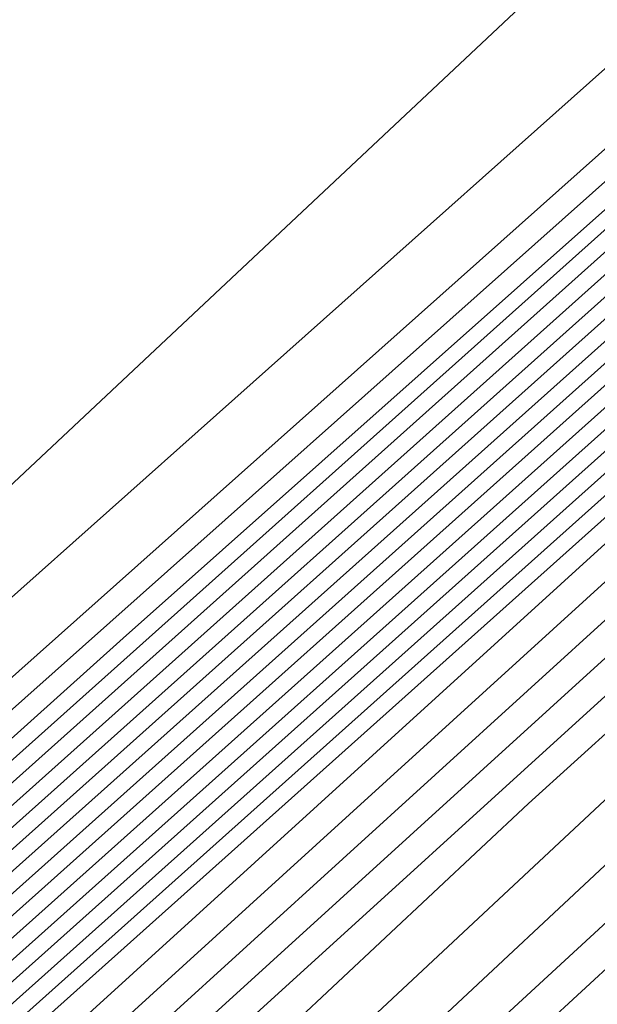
# Model space of a CAD drawing. Extents: x 3249832 to 3255657, y 13789405 to 13793316.
# Tile 739 of 1056: x 3253205.637 to 3253206.154, y 13791256.11 to 13791256.991. Entities that reach past the tile are written whole.
import ezdxf

# ---------------------------------------------------------------- set-up
doc = ezdxf.new("R2010")
doc.units = 0
doc.header["$LTSCALE"] = 100
doc.header["$MEASUREMENT"] = 0
for name, color, linetype in [('GRATIO_03231_CON', 1, 'CONTINUOUS'), ('GRATIO_0323_ICON', 1, 'CONTINUOUS'), ('TARGETS_EAST', 7, 'CONTINUOUS')]:
    doc.layers.add(name, color=color, linetype=linetype)

# ---------------------------------------------------------------- blocks, each defined once
blk = doc.blocks.new('Gratio_032316_contours')
at = {"layer": 'GRATIO_03231_CON', "color": 1, "linetype": 'Continuous', "flags": 128}
for points in [[(3253305.54688, 13791344.02398), (3253290.11807, 13791330.73871), (3253272.33566, 13791315.41836), (3253257.35169, 13791302.48132), (3253257.35169, 13791302.48132), (3253249.01641, 13791295.23342), (3253245.97269, 13791292.5302), (3253245.56158, 13791292.11461), (3253245.4762, 13791292.02112), (3253244.81796, 13791291.45007), (3253243.04036, 13791289.89332), (3253239.87374, 13791287.09206), (3253236.15591, 13791283.78489), (3253233.00154, 13791280.95975), (3253231.24335, 13791279.35625), (3253230.58622, 13791278.7206), (3253230.45309, 13791278.55066), (3253230.05512, 13791278.15482), (3253227.75635, 13791276.08367), (3253221.70905, 13791270.69833), (3253210.99956, 13791261.18264), (3253198.45046, 13791250.01127), (3253187.8184, 13791240.48165), (3253181.88122, 13791235.03903)], [(3253286.91199, 13791327.90351), (3253270.3004, 13791313.58787), (3253256.45986, 13791301.63406), (3253256.45986, 13791301.63406), (3253248.78099, 13791294.94948), (3253245.9825, 13791292.45012), (3253245.61514, 13791292.05411), (3253245.63859, 13791292.02569), (3253245.64831, 13791292.01345), (3253245.6487, 13791292.01213), (3253245.59788, 13791291.97591), (3253245.26894, 13791291.69698), (3253244.38866, 13791290.927), (3253242.82134, 13791289.54052), (3253240.98121, 13791287.90363), (3253239.41995, 13791286.50533), (3253238.54974, 13791285.71168), (3253238.22449, 13791285.39707), (3253238.1586, 13791285.31295), (3253237.76157, 13791284.93959), (3253235.2234, 13791282.67234), (3253228.42923, 13791276.63538), (3253216.32748, 13791265.89058), (3253202.11972, 13791253.25073)], [(3253297.92518, 13791337.32748), (3253283.7059, 13791325.0683), (3253268.26515, 13791311.75736), (3253255.56807, 13791300.78674), (3253255.56807, 13791300.78674), (3253248.54528, 13791294.66582), (3253245.98939, 13791292.3731), (3253245.65849, 13791292.00438), (3253245.28913, 13791291.62069), (3253242.53166, 13791289.14418), (3253235.01486, 13791282.46227), (3253221.55643, 13791270.51307), (3253205.72974, 13791256.43762), (3253192.29706, 13791244.42765), (3253184.78223, 13791237.59171), (3253181.7553, 13791234.70553)], [(3253294.11432, 13791333.97923), (3253280.49981, 13791322.2331), (3253266.22991, 13791309.92685), (3253254.67628, 13791299.93942), (3253254.67628, 13791299.93942), (3253248.30944, 13791294.38233), (3253245.99522, 13791292.29747), (3253245.6983, 13791291.95932), (3253245.72328, 13791291.92907), (3253245.73457, 13791291.91491), (3253245.73653, 13791291.91171), (3253245.34417, 13791291.56965), (3253242.61508, 13791289.1599), (3253235.21755, 13791282.60893), (3253221.98799, 13791270.87558), (3253206.43541, 13791257.0484), (3253193.23698, 13791245.24834), (3253185.84773, 13791238.52662), (3253182.83404, 13791235.65556)], [(3253297.47575, 13791336.80773), (3253286.49262, 13791327.28273), (3253274.08716, 13791316.56326), (3253262.15552, 13791306.27036), (3253252.87956, 13791298.26005), (3253252.87955, 13791298.26005), (3253247.80855, 13791293.84927), (3253245.96162, 13791292.19878), (3253245.72534, 13791291.93024), (3253245.75435, 13791291.89596), (3253245.77563, 13791291.87071), (3253245.78423, 13791291.85986), (3253245.40225, 13791291.53345), (3253242.75996, 13791289.22016), (3253235.61469, 13791282.91332), (3253222.84905, 13791271.60346), (3253207.8468, 13791258.27), (3253195.117, 13791246.88955), (3253187.97877, 13791240.3964), (3253184.99154, 13791237.5556), (3253183.5248, 13791236.08985), (3253181.94747, 13791234.58882)], [(3253294.02642, 13791333.78378), (3253282.68176, 13791323.93448), (3253270.88098, 13791313.72817), (3253260.1195, 13791304.44076), (3253251.98515, 13791297.41577), (3253251.98515, 13791297.41577), (3253247.56681, 13791293.57263), (3253245.95778, 13791292.13434), (3253245.75244, 13791291.89978), (3253245.77853, 13791291.86902), (3253245.79724, 13791291.84682), (3253245.80308, 13791291.83911), (3253245.42475, 13791291.5224), (3253242.82757, 13791289.25555), (3253235.81103, 13791283.06795), (3253223.27892, 13791271.96813), (3253208.55242, 13791258.88089), (3253196.05701, 13791247.71015), (3253189.04429, 13791241.33129), (3253186.07028, 13791238.50562), (3253184.51712, 13791236.96591), (3253182.77185, 13791235.31713)], [(3253301.29459, 13791340.08431), (3253290.57708, 13791330.75983), (3253278.87091, 13791320.58623), (3253267.67519, 13791310.89262), (3253258.08665, 13791302.60747), (3253251.10143, 13791296.55908), (3253251.10143, 13791296.55908), (3253247.34819, 13791293.26908), (3253245.98572, 13791292.03255), (3253245.8053, 13791291.83791), (3253245.44036, 13791291.51929), (3253242.89277, 13791289.29362), (3253236.00649, 13791283.22354), (3253223.70853, 13791272.33307), (3253209.258, 13791259.49181), (3253196.99701, 13791248.53075)], [(3253298.80028, 13791337.8979), (3253287.12774, 13791327.73589), (3253275.06006, 13791317.23798), (3253264.46894, 13791308.05761), (3253256.05008, 13791300.77851), (3253250.20517, 13791295.71695), (3253250.20517, 13791295.71695), (3253247.10226, 13791292.9973), (3253245.97489, 13791291.97616), (3253245.82295, 13791291.81823), (3253245.46055, 13791291.5107), (3253242.95853, 13791289.33101), (3253236.20195, 13791283.37912), (3253224.13814, 13791272.69801), (3253209.96358, 13791260.10273), (3253197.93702, 13791249.35135)], [(3253293.81166, 13791333.52509), (3253280.22907, 13791321.688), (3253267.43835, 13791310.54148), (3253258.05644, 13791302.38759), (3253251.97694, 13791297.12057), (3253248.41264, 13791294.03269), (3253248.41264, 13791294.03269), (3253246.61039, 13791292.45373), (3253245.95323, 13791291.86339), (3253245.85825, 13791291.77885), (3253245.50091, 13791291.49352), (3253243.09006, 13791289.4058), (3253236.59287, 13791283.6903), (3253224.99736, 13791273.4279), (3253211.37474, 13791261.32458), (3253199.81703, 13791250.99255)], [(3253303.37659, 13791341.82156), (3253291.31735, 13791331.33868), (3253276.77973, 13791318.66405), (3253263.6275, 13791307.19323), (3253254.85019, 13791299.55258), (3253249.94037, 13791295.2916), (3253247.51638, 13791293.19057), (3253247.51638, 13791293.19057), (3253246.36446, 13791292.18195), (3253245.9424, 13791291.80701), (3253245.8759, 13791291.75916), (3253245.5211, 13791291.48493), (3253243.15582, 13791289.44319), (3253236.78834, 13791283.84588), (3253225.42697, 13791273.79285), (3253212.08032, 13791261.9355), (3253200.75704, 13791251.81315)], [(3253301.8648, 13791340.49436), (3253288.82304, 13791329.15228), (3253273.33039, 13791315.64011), (3253259.81664, 13791303.84498), (3253251.64394, 13791296.71757), (3253247.9038, 13791293.46263), (3253246.62012, 13791292.34844), (3253246.62012, 13791292.34844), (3253246.11852, 13791291.91017), (3253245.93157, 13791291.75062), (3253245.89355, 13791291.73947), (3253245.54128, 13791291.47634), (3253243.22158, 13791289.48058), (3253236.9838, 13791284.00147), (3253225.85659, 13791274.15779), (3253212.78591, 13791262.54643), (3253201.69705, 13791252.63376)], [(3253300.5659, 13791339.35312), (3253286.80178, 13791327.37918), (3253270.61399, 13791313.25713), (3253256.85612, 13791301.24202), (3253256.85612, 13791301.24202), (3253249.16766, 13791294.52686), (3253246.33164, 13791292.05642), (3253245.91696, 13791291.71344), (3253245.89851, 13791291.73274), (3253245.87492, 13791291.7575), (3253245.85082, 13791291.78299), (3253245.51018, 13791291.52138), (3253243.25445, 13791289.55235), (3253237.16448, 13791284.1725), (3253226.28182, 13791274.52731), (3253213.49094, 13791263.15792), (3253202.63706, 13791253.45436), (3253196.50293, 13791247.87551)], [(3253299.39358, 13791338.31581), (3253285.92669, 13791326.60035), (3253270.08868, 13791312.78289), (3253256.6286, 13791301.0263), (3253256.6286, 13791301.0263), (3253249.10751, 13791294.45446), (3253246.33465, 13791292.03507), (3253245.9313, 13791291.69678), (3253245.91581, 13791291.71286), (3253245.89479, 13791291.73491), (3253245.87194, 13791291.75914), (3253245.54449, 13791291.51054), (3253243.38375, 13791289.62931), (3253237.55458, 13791284.48444), (3253227.14079, 13791275.25743), (3253214.90207, 13791264.3798), (3253204.51707, 13791255.09556), (3253198.63397, 13791249.74529)], [(3253298.80742, 13791337.79716), (3253285.48914, 13791326.21094), (3253269.82603, 13791312.54576), (3253256.51484, 13791300.91844), (3253256.51484, 13791300.91844), (3253249.07744, 13791294.41826), (3253246.33616, 13791292.02439), (3253245.93848, 13791291.68845), (3253245.92446, 13791291.70292), (3253245.90472, 13791291.72362), (3253245.8825, 13791291.74721), (3253245.56164, 13791291.50512), (3253243.4484, 13791289.66779), (3253237.74963, 13791284.64041), (3253227.57028, 13791275.62249), (3253215.60764, 13791264.99074), (3253205.45708, 13791255.91616), (3253199.69949, 13791250.68018)], [(3253298.22127, 13791337.2785), (3253285.05159, 13791325.82153), (3253269.56337, 13791312.30864), (3253256.40107, 13791300.81058), (3253256.40107, 13791300.81058), (3253249.04736, 13791294.38206), (3253246.33767, 13791292.01371), (3253245.94565, 13791291.68012), (3253245.93311, 13791291.69298), (3253245.91465, 13791291.71232), (3253245.89306, 13791291.73529), (3253245.57879, 13791291.49971), (3253243.51305, 13791289.70627), (3253237.94468, 13791284.79639), (3253227.99977, 13791275.98755), (3253216.31321, 13791265.60168), (3253206.39709, 13791256.73676), (3253200.76501, 13791251.61507)], [(3253297.63511, 13791336.75984), (3253284.61405, 13791325.43211), (3253269.30072, 13791312.07152), (3253256.28731, 13791300.70272), (3253256.28731, 13791300.70272), (3253249.01729, 13791294.34586), (3253246.33918, 13791292.00303), (3253245.95282, 13791291.67179), (3253245.94176, 13791291.68304), (3253245.92458, 13791291.70103), (3253245.90361, 13791291.72336), (3253245.59595, 13791291.49429), (3253243.5777, 13791289.74475), (3253238.13974, 13791284.95236), (3253228.42926, 13791276.35261), (3253217.01877, 13791266.21261), (3253207.33709, 13791257.55737), (3253201.83053, 13791252.54996)], [(3253296.46279, 13791335.72253), (3253283.73895, 13791324.65329), (3253268.77541, 13791311.59727), (3253256.05979, 13791300.487), (3253256.05979, 13791300.487), (3253248.95714, 13791294.27347), (3253246.3422, 13791291.98168), (3253245.96716, 13791291.65513), (3253245.95906, 13791291.66315), (3253245.94444, 13791291.67844), (3253245.92473, 13791291.69951), (3253245.63026, 13791291.48345), (3253243.707, 13791289.82171), (3253238.52984, 13791285.2643), (3253229.28824, 13791277.08273), (3253218.4299, 13791267.43449), (3253209.21711, 13791259.19857), (3253203.96156, 13791254.41974), (3253201.17274, 13791251.80591)], [(3253295.87663, 13791335.20388), (3253283.3014, 13791324.26387), (3253268.51275, 13791311.36015), (3253255.94603, 13791300.37914), (3253255.94603, 13791300.37914), (3253248.92653, 13791294.23785), (3253246.33944, 13791291.97568), (3253245.95993, 13791291.66258), (3253245.67105, 13791291.45355), (3253243.78755, 13791289.84359), (3253238.73212, 13791285.41271), (3253229.71987, 13791277.44555), (3253219.13574, 13791268.04515), (3253210.15712, 13791260.01917), (3253205.02708, 13791255.35463), (3253202.25149, 13791252.75594), (3253199.40186, 13791250.10686)], [(3253295.29047, 13791334.68522), (3253282.86386, 13791323.87446), (3253268.2501, 13791311.12303), (3253255.83226, 13791300.27128), (3253255.83226, 13791300.27128), (3253248.89643, 13791294.20168), (3253246.34073, 13791291.96524), (3253245.96634, 13791291.65508), (3253245.68492, 13791291.45158), (3253243.85017, 13791289.8842), (3253238.92627, 13791285.56963), (3253230.14909, 13791277.81089), (3253219.84127, 13791268.65612), (3253211.09712, 13791260.83977), (3253206.0926, 13791256.28952), (3253203.33023, 13791253.70596), (3253200.39417, 13791250.98293)], [(3253294.70431, 13791334.16656), (3253282.42631, 13791323.48505), (3253267.98745, 13791310.88591), (3253255.7185, 13791300.16342), (3253255.7185, 13791300.16342), (3253248.86632, 13791294.16552), (3253246.34201, 13791291.95481), (3253245.97275, 13791291.64758), (3253245.6988, 13791291.44962), (3253243.91279, 13791289.92481), (3253239.12041, 13791285.72655), (3253230.57831, 13791278.17623), (3253220.5468, 13791269.26709), (3253212.03713, 13791261.66037), (3253207.15812, 13791257.22441), (3253204.40898, 13791254.65598), (3253201.38649, 13791251.85899)], [(3253293.53199, 13791333.12925), (3253281.55121, 13791322.70622), (3253267.46214, 13791310.41166), (3253255.49098, 13791299.9477), (3253255.49098, 13791299.9477), (3253248.80612, 13791294.09318), (3253246.34458, 13791291.93395), (3253245.98558, 13791291.63258), (3253245.72656, 13791291.44569), (3253244.03802, 13791290.00603), (3253239.5087, 13791286.04039), (3253231.43675, 13791278.90691), (3253221.95787, 13791270.48904), (3253213.91715, 13791263.30158), (3253209.28916, 13791259.09418), (3253206.56647, 13791256.55602), (3253203.37112, 13791253.61112), (3253198.43501, 13791249.15506)], [(3253299.21969, 13791338.01181), (3253292.94584, 13791332.61059), (3253281.11367, 13791322.3168), (3253267.19948, 13791310.17454), (3253255.37722, 13791299.83984), (3253255.37722, 13791299.83983), (3253248.77601, 13791294.05701), (3253246.34587, 13791291.92352), (3253245.99199, 13791291.62508), (3253245.74044, 13791291.44372), (3253244.10063, 13791290.04663), (3253239.70285, 13791286.19731), (3253231.86597, 13791279.27225), (3253222.6634, 13791271.10001), (3253214.85715, 13791264.12218), (3253210.35468, 13791260.02907), (3253207.64522, 13791257.50604), (3253204.36344, 13791254.48718), (3253199.25939, 13791249.88337)]]:
    blk.add_lwpolyline(points, dxfattribs=at)
at = {"layer": 'GRATIO_03231_CON', "color": 5, "linetype": 'Continuous', "flags": 128}
for points in [[(3253214.64222, 13791264.58529), (3253212.82224, 13791262.90633), (3253208.26868, 13791258.82424), (3253200.34371, 13791251.76675)], [(3253215.66433, 13791266.1251), (3253212.30938, 13791263.10526), (3253209.58827, 13791260.62774), (3253208.09217, 13791259.19507), (3253207.5174, 13791258.55435), (3253207.33656, 13791258.26377), (3253206.93577, 13791257.80052), (3253205.35518, 13791256.31766), (3253201.5485, 13791252.88719)]]:
    blk.add_lwpolyline(points, dxfattribs=at)
at = {"layer": 'GRATIO_0323_ICON', "color": 7, "linetype": 'Continuous', "flags": 128}
for points in [[(3253300.92509, 13791339.83167), (3253290.30347, 13791330.63098), (3253277.29334, 13791319.39835), (3253264.19154, 13791308.09997), (3253253.77396, 13791299.10432), (3253253.77396, 13791299.10432), (3253248.05021, 13791294.126), (3253245.96481, 13791292.26394), (3253245.69601, 13791291.96314), (3253245.7252, 13791291.92833), (3253245.74632, 13791291.90301), (3253245.75643, 13791291.89038), (3253245.37203, 13791291.55291), (3253242.68738, 13791289.1902), (3253235.41612, 13791282.76112), (3253222.41852, 13791271.23952), (3253207.1411, 13791257.6592), (3253194.17699, 13791246.06894), (3253186.91325, 13791239.46151), (3253183.91279, 13791236.60558), (3253182.53248, 13791235.21378)], [(3253296.30597, 13791335.71149), (3253283.6784, 13791324.71194), (3253271.2492, 13791313.88973), (3253261.26269, 13791305.2226), (3253254.01351, 13791298.94954), (3253249.3089, 13791294.87482), (3253249.3089, 13791294.87482), (3253246.85632, 13791292.72552), (3253245.96406, 13791291.91978), (3253245.8406, 13791291.79854), (3253245.48073, 13791291.50211), (3253243.02429, 13791289.36841), (3253236.39741, 13791283.53471), (3253224.56775, 13791273.06296), (3253210.66916, 13791260.71366), (3253198.87703, 13791250.17195)], [(3253299.97974, 13791338.83447), (3253286.36423, 13791326.98977), (3253270.35134, 13791313.02001), (3253256.74236, 13791301.13416), (3253256.74236, 13791301.13416), (3253249.13759, 13791294.49066), (3253246.33315, 13791292.04574), (3253245.92413, 13791291.70511), (3253245.90716, 13791291.7228), (3253245.88485, 13791291.7462), (3253245.86138, 13791291.77107), (3253245.52733, 13791291.51596), (3253243.3191, 13791289.59083), (3253237.35953, 13791284.32847), (3253226.71131, 13791274.89237), (3253214.19651, 13791263.76886), (3253203.57707, 13791254.27496), (3253197.56845, 13791248.8104)], [(3253297.04895, 13791336.24119), (3253284.1765, 13791325.0427), (3253269.03806, 13791311.8344), (3253256.17355, 13791300.59486), (3253256.17355, 13791300.59486), (3253248.98721, 13791294.30967), (3253246.34069, 13791291.99235), (3253245.95999, 13791291.66346), (3253245.95041, 13791291.6731), (3253245.93451, 13791291.68974), (3253245.91417, 13791291.71143), (3253245.6131, 13791291.48887), (3253243.64235, 13791289.78323), (3253238.33479, 13791285.10833), (3253228.85875, 13791276.71767), (3253217.72434, 13791266.82355), (3253208.2771, 13791258.37797), (3253202.89605, 13791253.48485), (3253200.09399, 13791250.85589)], [(3253294.11815, 13791333.64791), (3253281.98876, 13791323.09563), (3253267.72479, 13791310.64878), (3253255.60474, 13791300.05556), (3253255.60474, 13791300.05556), (3253248.83622, 13791294.12935), (3253246.3433, 13791291.94438), (3253245.97917, 13791291.64008), (3253245.71268, 13791291.44765), (3253243.9754, 13791289.96542), (3253239.31456, 13791285.88347), (3253231.00753, 13791278.54157), (3253221.25234, 13791269.87807), (3253212.97714, 13791262.48097), (3253208.22364, 13791258.15929), (3253205.48773, 13791255.606), (3253202.3788, 13791252.73505), (3253197.61064, 13791248.42675)]]:
    blk.add_lwpolyline(points, dxfattribs=at)

msp = doc.modelspace()

# ---------------------------------------------------------------- block references
at = {"layer": 'TARGETS_EAST'}
msp.add_blockref('Gratio_032316_contours', (0, 0), dxfattribs=at)

doc.saveas('drawing.dxf')
